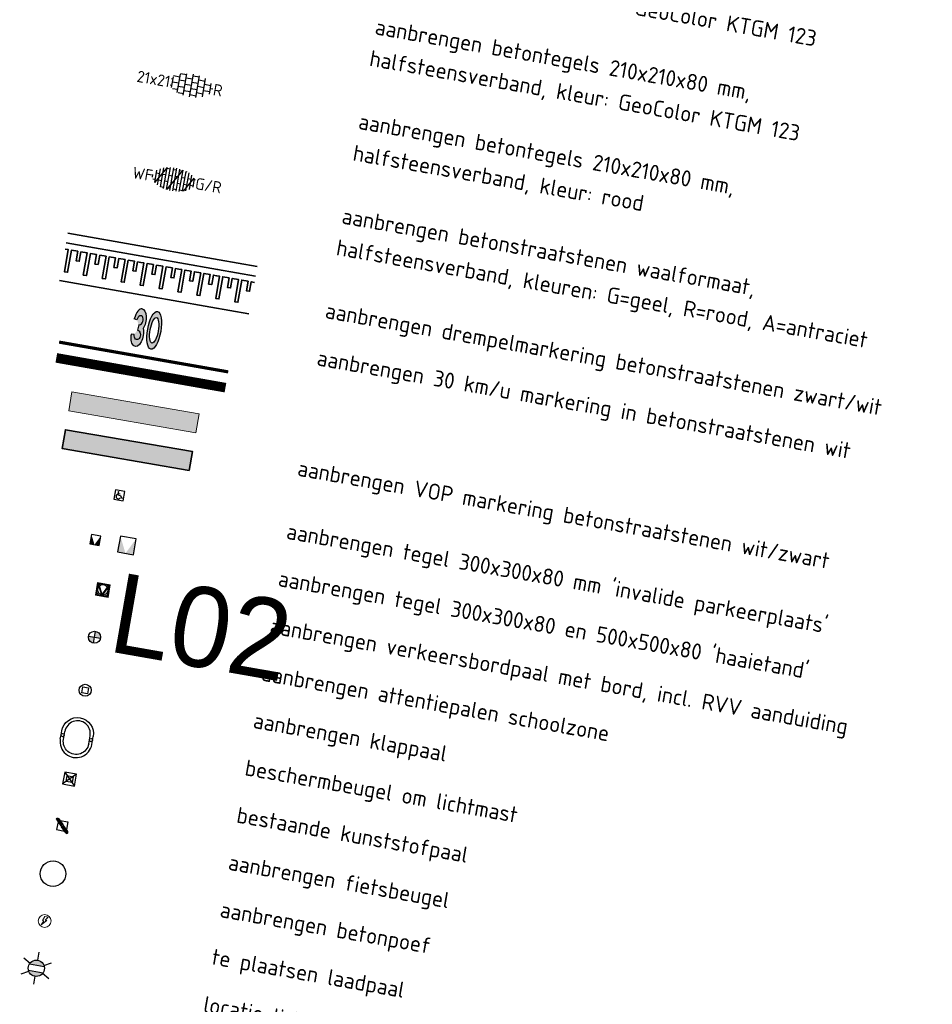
# Model space of a CAD drawing. Header units: metres. Extents: x 2514 to 227642, y 1683 to 852646.
# Tile 455 of 462: x 114465 to 114494, y 426218 to 426248. Entities that reach past the tile are written whole.
import ezdxf
from ezdxf.enums import TextEntityAlignment as Align

# ---------------------------------------------------------------- set-up
doc = ezdxf.new("R2018")
doc.units = ezdxf.units.M
for name, color, linetype, lineweight in [('B-WE-IE-MEUBILAIR_WEGMEUBILAIR_PAAL-S', 7, 'Continuous', 25), ('N-WE-IE-MEUBILAIR_WEGMEUBILAIR_FIETS-S', 7, 'Continuous', 25), ('N-WE-IE-MEUBILAIR_WEGMEUBILAIR_LICHTMAST-S', 7, 'Continuous', 25), ('N-WE-IE-MEUBILAIR_WEGMEUBILAIR_PAAL-S', 1, 'Continuous', 25), ('N-WE-IE-MEUBILAIR_WEGMEUBILAIR_PARKEERMAATREGEL-S', 7, 'Continuous', 25), ('N-WE-IE-MEUBILAIR_WEGMEUBILAIR_VERKEERSBORD-S', 7, 'Continuous', 9), ('N-WE-VH-DREMPEL_BESTRAAT-G', 1, 'Continuous', 35), ('N-WE-VH-VERHARDING_BETONSTRAATSTEEN-S', 1, 'Continuous', 25), ('N-WE-VH-VERHARDING_TEGEL-S', 1, 'Continuous', 25), ('N-WE-VH-VERKEERSTEGEL-S', 7, 'Continuous', 25), ('N-WE-VW-MARKERING_DWARS_OVERSTEEK_VOETGANGERS-G', 7, 'Continuous', 35), ('N-WE-VW-MARKERING_DWARS_OVERSTEEK_VOETGANGERS-V', 7, 'Continuous', 18), ('N-WE-VW-MARKERING_DWARS_STOPSTREEP_030-G', 7, 'Continuous', 25), ('N-WE-VW-MARKERING_SYMBOOL-S', 7, 'Continuous', 25), ('X-XX-AL-LEGENDA-T25', 7, 'Continuous', 25)]:
    doc.layers.add(name, color=color, linetype=linetype, lineweight=lineweight)
doc.styles.add('NLCS-ISO', font='NLCS-ISO.ttf', dxfattribs={"height": 1.8})
doc.styles.add('NLCS-ISO-M200-T25', font='NLCS-ISO.ttf', dxfattribs={"height": 0.5})
doc.styles.get("Standard").update_dxf_attribs({"font": 'romans'})

# ---------------------------------------------------------------- blocks, each defined once
blk = doc.blocks.new('SVH-TEGEL_200X200_HALFST_KL-SO')
for p, q in [((-1, -1.7), (-1, 1.7)), ((0, -1.78), (0, 1.78)), ((1, -1.7), (1, 1.7)), ((-3, 0.5), (-3.26, 0.5)), ((-2, 1), (-3, 1)), ((-3, -0.83), (-3, 0.83)), ((-2, 0), (-3, 0)), ((-1, 1.5), (-2, 1.5)), ((-2, -1.44), (-2, 1.44)), ((-1, 0.5), (-2, 0.5)), ((0, 1), (-1, 1)), ((0, 0), (-1, 0)), ((1, 1.5), (0, 1.5)), ((1, 0.5), (0, 0.5)), ((2, 1), (1, 1)), ((2, 0), (1, 0)), ((2, -1.44), (2, 1.44)), ((3, 0.5), (2, 0.5)), ((3, -0.83), (3, 0.83)), ((3.39, 0), (3, 0)), ((-3, -0.5), (-3.26, -0.5)), ((-2, -1), (-2.81, -1)), ((-1, -0.5), (-2, -0.5)), ((-1, -1.5), (-1.84, -1.5)), ((0, -1), (-1, -1)), ((1, -0.5), (0, -0.5)), ((1, -1.5), (0, -1.5)), ((2, -1), (1, -1)), ((3, -0.5), (2, -0.5))]:
    blk.add_line(p, q)
at = {"style": 'NLCS-ISO'}
blk.add_attdef('FORMAAT', text='', height=1.8, dxfattribs=at).set_placement((-3.36, 0), align=Align.MIDDLE_RIGHT)
blk.add_attdef('KLEUR', text='', height=1.8, dxfattribs=at).set_placement((3.49, 0), align=Align.MIDDLE_LEFT)
at = {"style": 'NLCS-ISO', "flags": 1}
blk.add_attdef('FUNCTIE', text='', height=1.8, dxfattribs=at).set_placement((0.12, -3.58), align=Align.MIDDLE_CENTER)
blk = doc.blocks.new('N-SIE-WEG_VERKEERSBORD_ROND-SO')
h = blk.add_hatch(color=256)
h.dxf.hatch_style = 1
h.paths.add_polyline_path([(-1, 0, 1), (1, 0, 1)])
h.paths.add_polyline_path([(0.8, 0, -1), (-0.8, 0, -1)], flags=16)
h = blk.add_hatch(color=256)
h.dxf.hatch_style = 1
h.paths.add_polyline_path([(-0.77, 0.86), (-0.51, 0.86, -0.134934), (0, 1), (-1, 1), (-0.8, 0.6, -0.037994), (-0.7, 0.71)])
h = blk.add_hatch(color=256)
h.dxf.hatch_style = 1
h.paths.add_polyline_path([(-0.86, 0.72), (-1, 1), (-1, 0, -0.134934), (-0.86, 0.51)])
h = blk.add_hatch(color=256)
h.dxf.hatch_style = 1
h.paths.add_polyline_path([(0, -1, -0.134934), (-0.51, -0.86), (-0.86, -0.86), (-0.86, -0.51, -0.134934), (-1, 0), (-1, -1)])
h = blk.add_hatch(color=256)
h.dxf.hatch_style = 1
h.paths.add_polyline_path([(-0.11, -0.79, 0.066661), (0.11, -0.79), (0.69, 0.39, 0.050318), (0.6, 0.52), (0, -0.69), (-0.6, 0.52, 0.050318), (-0.69, 0.39)])
h = blk.add_hatch(color=256)
h.dxf.hatch_style = 1
h.paths.add_polyline_path([(0.77, 0.86), (0.7, 0.71, -0.037994), (0.8, 0.6), (1, 1), (0, 1, -0.134934), (0.51, 0.86)])
h = blk.add_hatch(color=256)
h.dxf.hatch_style = 1
h.paths.add_polyline_path([(0.86, -0.86), (0.51, -0.86, -0.134934), (0, -1), (1, -1), (1, 0, -0.134934), (0.86, -0.51)])
h = blk.add_hatch(color=256)
h.dxf.hatch_style = 1
h.paths.add_polyline_path([(0.86, 0.51, -0.134934), (1, 0), (1, 1), (0.86, 0.72)])
for points in [[(-1, -1), (1, -1), (1, 1), (-1, 1)], [(-0.86, -0.86), (0.86, -0.86), (0.86, 0.86), (-0.86, 0.86)]]:
    blk.add_lwpolyline(points, close=True)
at = {"flags": 128}
for points in [[(-1, 1), (0, -1), (1, 1)], [(-0.77, 0.86), (0, -0.69), (0.77, 0.86)]]:
    blk.add_lwpolyline(points, close=True, dxfattribs=at)
for radius in [1, 0.796]:
    blk.add_circle((0, 0), radius)
at = {"lineweight": 30, "flags": 104}
blk.add_attdef('bordgegevens', text='', height=1.8, dxfattribs=at).set_placement((2.21, 3.21), align=Align.TOP_LEFT)
blk = doc.blocks.new('SIE-WEG_PAAL_ALGEMEEN_TYPE_02-SO')
at = {"ltscale": 0.5}
h = blk.add_hatch(color=256, dxfattribs=at)
h.paths.add_polyline_path([(0, 0), (0.1875, 0, 0.4142136), (0, 0.1875)])
h.paths.add_polyline_path([(0, -0.1875), (0, 0), (-0.1875, 0, 0.4142136)])
for p, q in [((-0.1875, 0), (0.1875, 0)), ((0, -0.1875), (0, 0.1875))]:
    blk.add_line(p, q, dxfattribs=at)
blk.add_circle((0, 0), 0.1875, dxfattribs=at)
blk = doc.blocks.new('SVH-VERKEERSTEGEL_300X300_ROLSTOELTEGEL')
blk.add_hatch(color=256).paths.add_polyline_path([(-0.054, -0.046), (-0.054, -0.047, 33.986882)])
blk.add_line((0.014, -0.112), (-0.049, -0.112))
at = {"flags": 128}
blk.add_lwpolyline([(-0.054, -0.047, 33.986882), (-0.054, -0.046), (-0.049, -0.146), (0.038, -0.146), (0.075, -0.213), (0.11, -0.213)], format="xyb", dxfattribs=at)
blk.add_arc((-0.025, -0.188), 0.076, 125.8345, 346.0957)
blk.add_3dface([(-0.15, -0.3), (0.15, -0.3), (0.15, 0), (-0.15, 0)])
blk = doc.blocks.new('SVH-VERKEERSTEGEL_300X300_HAAIENTAND')
h = blk.add_hatch(color=253)
h.paths.add_polyline_path([(-0.15, -0.3), (-0.15, 0), (0, -0.3)])
h.paths.add_polyline_path([(0, -0.3), (0.15, 0), (0.15, -0.3)])
blk.add_3dface([(-0.15, -0.3), (0.15, -0.3), (0.15, 0), (-0.15, 0)])
blk = doc.blocks.new('SVH-VERKEERSTEGEL_500X500_HAAIENTAND')
h = blk.add_hatch(color=253)
h.paths.add_polyline_path([(-0.25, -0.5), (-0.25, 0), (0, -0.5)])
h.paths.add_polyline_path([(0, -0.5), (0.25, 0), (0.25, -0.5)])
blk.add_3dface([(-0.25, -0.5), (0.25, -0.5), (0.25, 0), (-0.25, 0)])
blk = doc.blocks.new('SIE-WEG_FIETSKLEM_SCHUIN')
at = {"ltscale": 0.001}
for points in [[(0.002, 0.352, 1), (-0.05, 0.3), (0.112, 0.137, 1.003082), (0.125, 0.15), (-0.038, 0.311, -1), (-0.011, 0.34), (0.153, 0.176, 0.996947), (0.164, 0.189)], [(0.189, 0.164, 1.0408), (0.177, 0.151), (0.339, -0.011, -0.998437), (0.312, -0.038), (0.149, 0.125, 0.987872), (0.138, 0.113), (0.301, -0.05, 1), (0.352, 0.001)]]:
    blk.add_hatch(color=256, dxfattribs=at).paths.add_polyline_path(points)
for p, q in [((-0.038, 0.311), (0.125, 0.15)), ((-0.011, 0.34), (0.153, 0.176)), ((0.002, 0.352), (0.165, 0.188)), ((-0.05, 0.3), (0.112, 0.137)), ((0, 0.3), (0, 0.273)), ((0, 0.3), (0.029, 0.3)), ((0, 0.25), (0, 0)), ((0, 0), (0.251, 0)), ((0.054, 0.3), (0.3, 0.3)), ((0.301, -0.05), (0.138, 0.113)), ((0.312, -0.038), (0.15, 0.124)), ((0.339, -0.011), (0.176, 0.152)), ((0.352, 0.001), (0.189, 0.164)), ((0.274, 0), (0.3, 0)), ((0.3, 0.3), (0.3, 0.053)), ((0.3, 0.028), (0.3, 0))]:
    blk.add_line(p, q)
at = {"extrusion": (0, 0, -1)}
for centre, radius, start, end in [((0.024, 0.326), 0.0368, 315, 135), ((0.025, 0.326), 0.0198, 312.9546, 132.9546), ((-0.119, 0.143), 0.00919, 134.3906, 315.6094), ((-0.159, 0.182), 0.00851, 139.0136, 310.9864)]:
    blk.add_arc(centre, radius, start, end, dxfattribs=at)
for centre, radius, start, end in [((0.144, 0.119), 0.00814, 41.901, 223.1199), ((0.183, 0.158), 0.00887, 46.723, 218.6958), ((0.327, -0.025), 0.0361, 225, 45), ((0.326, -0.024), 0.0189, 224.5055, 44.5055)]:
    blk.add_arc(centre, radius, start, end)
blk = doc.blocks.new('N-SVW-MARKERING_SYMBOOL_30_1.6')
h = blk.add_hatch(color=256)
h.dxf.hatch_style = 1
edge = h.paths.add_edge_path()
edge.add_ellipse((-0.323, 1.109), major_axis=(0, 0.489), ratio=0.505908, start_angle=229.697, end_angle=360)
edge.add_ellipse((-0.323, 0.778), major_axis=(0, 0.82), ratio=0.336382, start_angle=360, end_angle=424.7382)
edge.add_line((-0.573, 1.128), (-0.453, 1.109))
edge.add_ellipse((-0.323, 1.109), major_axis=(0.021, 0.195), ratio=0.658877, start_angle=180, end_angle=453.9791, ccw=False)
edge.add_line((-0.344, 0.914), (-0.353, 0.684))
edge.add_ellipse((-0.329, 0.489), major_axis=(0.021, -0.195), ratio=0.658877, start_angle=-93.9791, end_angle=181.5445, ccw=False)
edge.add_line((-0.458, 0.489), (-0.579, 0.473))
edge.add_ellipse((-0.323, 0.778), major_axis=(0, 0.82), ratio=0.336382, start_angle=471.8675, end_angle=474.2814)
edge.add_ellipse((-0.329, 0.489), major_axis=(0, 0.489), ratio=0.505908, start_angle=95.6444, end_angle=180)
edge.add_ellipse((-0.329, 0.489), major_axis=(0, 0.489), ratio=0.505908, start_angle=180, end_angle=308.3955)
h = blk.add_hatch(color=256)
h.dxf.hatch_style = 1
edge = h.paths.add_edge_path()
edge.add_ellipse((0.333, 0.8), major_axis=(0, 0.799), ratio=0.345489, start_angle=0, end_angle=360)
edge = h.paths.add_edge_path(flags=16)
edge.add_ellipse((0.333, 0.8), major_axis=(0, 0.538), ratio=0.31733, start_angle=0, end_angle=360)
at = {"flags": 128}
for points in [[(-0.453, 1.109), (-0.573, 1.128)], [(-0.344, 0.914), (-0.353, 0.684)], [(-0.458, 0.489), (-0.579, 0.473)]]:
    blk.add_lwpolyline(points, dxfattribs=at)
for centre, major_axis, ratio, start_param, end_param in [((-0.323, 0.778), (0, 0.82), 0.336382, 6.283185, 7.41308), ((-0.323, 1.109), (0.021, 0.195), 0.658877, 3.114636, 7.923431), ((-0.323, 0.778), (0, 0.82), 0.336382, 8.235642, 8.277772)]:
    blk.add_ellipse(centre, major_axis=major_axis, ratio=ratio, start_param=start_param, end_param=end_param)
at = {"extrusion": (0, 0, -1)}
for centre, major_axis, ratio, start_param, end_param in [((-0.323, 1.109), (0, 0.489), 0.505908, 0, 2.274216), ((-0.329, 0.489), (0, 0.489), 0.505908, 0.900669, 4.613876), ((-0.329, 0.489), (0.021, -0.195), 0.658877, 3.114636, 7.923431)]:
    blk.add_ellipse(centre, major_axis=major_axis, ratio=ratio, start_param=start_param, end_param=end_param, dxfattribs=at)
for major_axis, ratio in [((0, 0.799), 0.345489), ((0, 0.799), 0.345489), ((0, 0.799), 0.345489), ((0, 0.799), 0.345489), ((0, 0.538), 0.31733)]:
    blk.add_ellipse((0.333, 0.8), major_axis=major_axis, ratio=ratio)
blk = doc.blocks.new('SIE-WEG_PARKEERMAATREGEL_POEF_ROND')
blk.add_circle((-0.001438, 0.001188), 0.4)
blk = doc.blocks.new('SIE-WEG_PAAL_LAADPAAL-SO')
at = {"color": 0, "linetype": 'ByBlock', "lineweight": 18}
blk.add_lwpolyline([(-0.07, 0.69), (-0.32, 0), (-0.14, 0), (-0.41, -0.69), (0.32, 0.15), (0.06, 0.15), (0.41, 0.69)], close=True, dxfattribs=at)
blk.add_circle((0, 0), 1, dxfattribs=at)
blk = doc.blocks.new('SVH-BSS_WAALFORMAAT_HALFST_KL-SO')
for p, q in [((-2.98, -0.9), (-1.47, 1.73)), ((-2, -1.43), (-2, 1.58)), ((-1.5, -1.57), (-1.5, 1.72)), ((-1.5, 1.61), (-1, 1.61)), ((-1, -1.67), (-1, 1.81)), ((-0.96, -1.67), (1.02, 1.77)), ((-0.5, -1.71), (-0.5, 1.86)), ((-0.5, 1.61), (0, 1.61)), ((0, -1.72), (0, 1.87)), ((0.5, -1.69), (0.5, 1.84)), ((0.5, 1.61), (1, 1.61)), ((1, -1.62), (1, 1.77)), ((1.5, -1.51), (1.5, 1.65)), ((1.5, 1.61), (1.64, 1.61)), ((-3.5, -0.14), (-3.5, 0.28)), ((-3, -0.89), (-3, 1.03)), ((-3, 0.61), (-2.5, 0.61)), ((-2.5, -1.21), (-2.5, 1.36)), ((-2, 0.61), (-1.5, 0.61)), ((-1, 0.61), (-0.5, 0.61)), ((0, 0.61), (0.5, 0.61)), ((1, 0.61), (1.5, 0.61)), ((1.62, -1.47), (2.95, 0.84)), ((2, -1.33), (2, 1.48)), ((2, 0.61), (2.5, 0.61)), ((2.5, -1.06), (2.5, 1.21)), ((3, -0.62), (3, 0.77)), ((3, 0.61), (3.11, 0.61)), ((-3.41, -0.39), (-3, -0.39)), ((-2.5, -0.39), (-2, -0.39)), ((-2, -1.39), (-1.5, -1.39)), ((-1.5, -0.39), (-1, -0.39)), ((-1, -1.39), (-0.5, -1.39)), ((-0.5, -0.39), (0, -0.39)), ((0, -1.39), (0.5, -1.39)), ((0.5, -0.39), (1, -0.39)), ((1, -1.39), (1.5, -1.39)), ((1.5, -0.39), (2, -0.39)), ((2.5, -0.39), (3, -0.39))]:
    blk.add_line(p, q)
at = {"style": 'NLCS-ISO'}
blk.add_attdef('FORMAAT', text='', height=1.8, dxfattribs=at).set_placement((-3.52, 0.07), align=Align.MIDDLE_RIGHT)
blk.add_attdef('KLEUR', text='', height=1.8, dxfattribs=at).set_placement((3.27, 0.07), align=Align.MIDDLE_LEFT)
at = {"style": 'NLCS-ISO', "flags": 1}
blk.add_attdef('FUNCTIE', text='', height=1.8, dxfattribs=at).set_placement((0.12, -3.58), align=Align.MIDDLE_CENTER)
blk = doc.blocks.new('SIE-WEG_PAAL_KUNSTSTOF')
for p, q in [((-0.188, 0.188), (0.188, -0.188)), ((0.188, 0.188), (-0.188, -0.188))]:
    blk.add_line(p, q)
at = {"flags": 128}
for points in [[(-0.188, -0.188), (0.188, -0.188), (0.188, 0.188), (-0.188, 0.188)], [(-0.094, 0.094), (0.094, 0.094), (0.094, -0.094), (-0.094, -0.094)]]:
    blk.add_lwpolyline(points, close=True, dxfattribs=at)
blk = doc.blocks.new('N-SIE-WEG_LICHTMAST-SO')
h = blk.add_hatch(color=256)
h.paths.add_polyline_path([(1.16, 0.5, 0.658505), (-1.16, 0.5)])
h.paths.add_polyline_path([(-1.16, -0.5, 0.658505), (1.16, -0.5)])
at = {"flags": 128}
for points in [[(0, 1.27), (0, 2.53)], [(-2.19, 1.27), (-1.1, 0.63)], [(-1.16, 0.5), (1.16, 0.5)], [(1.1, 0.63), (2.19, 1.27)], [(-2.19, -1.27), (-1.1, -0.63)], [(-1.16, -0.5), (1.16, -0.5)], [(0, -1.27), (0, -2.53)], [(2.19, -1.27), (1.1, -0.63)]]:
    blk.add_lwpolyline(points, dxfattribs=at)
at = {"ltscale": 0.5}
blk.add_circle((0, 0), 1.27, dxfattribs=at)
at = {"style": 'NLCS-ISO'}
blk.add_attdef('TYPE', text='', height=1.8, dxfattribs=at).set_placement((0, 2.53), align=Align.BOTTOM_CENTER)
blk = doc.blocks.new('SIE-WEG_PAAL_KLAPPAAL')
at = {"flags": 128}
blk.add_lwpolyline([(-0.093125, 0.09375), (0.093125, 0.09375), (0.093125, -0.09375), (-0.093125, -0.09375)], close=True, dxfattribs=at)
blk.add_circle((0, 0), 0.1875)
blk = doc.blocks.new('BESCHERMBEUGEL')
at = {"ltscale": 0.2}
for p, q in [((-2.5, 0), (-2.5, 0.64)), ((-2, 0), (-2, 0.64)), ((2, 0), (2, 0.64)), ((2.5, 0), (2.5, 0.64)), ((-2.5, -0.64), (-2.5, 0)), ((-2, -0.64), (-2, 0)), ((2, -0.64), (2, 0)), ((2.5, -0.64), (2.5, 0))]:
    blk.add_line(p, q, dxfattribs=at)
at = {"flags": 128}
for points in [[(-2.5, 0.64), (-2.5, 0.64, -1), (2.5, 0.64), (2.5, 0.64)], [(2, 0.64), (2, 0.64, 1), (-2, 0.64)], [(-2.5, -0.64), (-2.5, -0.64, 1), (2.5, -0.64), (2.5, -0.64)], [(2, -0.64), (2, -0.64, -1), (-2, -0.64)]]:
    blk.add_lwpolyline(points, format="xyb", dxfattribs=at)
for centre in [(-2.25, 0), (2.25, 0)]:
    blk.add_circle(centre, 0.25)

msp = doc.modelspace()

# ---------------------------------------------------------------- hatches: boundary and pattern name
at = {"layer": 'N-WE-VW-MARKERING_DWARS_OVERSTEEK_VOETGANGERS-V', "ltscale": 0.2}
h = msp.add_hatch(color=256, dxfattribs=at)
h.dxf.hatch_style = 1
h.paths.add_polyline_path([(114470.929, 426235.585), (114466.96, 426236.27), (114467.061, 426236.861), (114471.031, 426236.177)])
h = msp.add_hatch(color=256, dxfattribs=at)
h.dxf.hatch_style = 1
h.paths.add_polyline_path([(114470.726, 426234.403), (114466.758, 426235.087), (114466.859, 426235.679), (114470.828, 426234.994)])

# ---------------------------------------------------------------- linework, layer by layer
at = {"layer": 'N-WE-VH-DREMPEL_BESTRAAT-G', "elevation": 0.131}
for points in [[(114472.846, 426240.778), (114471.663, 426240.986), (114470.481, 426241.194), (114469.3, 426241.402), (114466.937, 426241.818)], [(114472.792, 426240.476), (114471.61, 426240.685), (114470.428, 426240.893), (114469.247, 426241.101), (114466.884, 426241.517)], [(114466.849, 426241.32), (114466.947, 426241.303), (114466.825, 426240.613), (114466.924, 426240.596), (114467.045, 426241.285), (114467.242, 426241.251), (114467.19, 426240.955), (114467.289, 426240.938), (114467.341, 426241.233), (114467.538, 426241.199), (114467.416, 426240.509), (114467.515, 426240.492), (114467.636, 426241.181), (114467.833, 426241.147), (114467.781, 426240.851), (114467.88, 426240.834)], [(114467.88, 426240.834), (114467.932, 426241.129), (114468.129, 426241.095), (114468.007, 426240.405), (114468.106, 426240.388), (114468.227, 426241.077), (114468.424, 426241.042), (114468.372, 426240.747), (114468.47, 426240.73), (114468.523, 426241.025), (114468.719, 426240.99), (114468.598, 426240.301), (114468.697, 426240.284), (114468.818, 426240.973), (114469.015, 426240.938), (114468.963, 426240.643), (114469.061, 426240.626), (114469.113, 426240.921), (114469.212, 426240.904), (114469.31, 426240.886), (114469.189, 426240.197), (114469.287, 426240.18), (114469.409, 426240.869), (114469.606, 426240.834), (114469.554, 426240.539), (114469.652, 426240.522), (114469.704, 426240.817), (114469.901, 426240.782), (114469.78, 426240.093), (114469.878, 426240.076), (114470, 426240.765), (114470.197, 426240.73), (114470.145, 426240.435), (114470.243, 426240.418), (114470.295, 426240.713), (114470.394, 426240.696), (114470.492, 426240.678), (114470.371, 426239.989), (114470.469, 426239.972), (114470.591, 426240.661), (114470.788, 426240.626), (114470.736, 426240.331), (114470.834, 426240.313), (114470.886, 426240.609), (114471.083, 426240.574), (114470.962, 426239.885), (114471.06, 426239.868), (114471.182, 426240.557), (114471.379, 426240.522), (114471.327, 426240.227), (114471.425, 426240.209), (114471.477, 426240.505), (114471.576, 426240.488), (114471.674, 426240.47), (114471.553, 426239.781), (114471.651, 426239.763), (114471.773, 426240.453), (114471.969, 426240.418), (114471.917, 426240.123), (114472.016, 426240.105), (114472.068, 426240.401), (114472.265, 426240.366), (114472.144, 426239.677), (114472.242, 426239.659), (114472.363, 426240.349), (114472.56, 426240.314), (114472.508, 426240.019), (114472.607, 426240.001), (114472.659, 426240.297), (114472.757, 426240.279)], [(114472.584, 426239.295), (114471.402, 426239.503), (114470.22, 426239.711), (114469.038, 426239.919), (114466.675, 426240.335)]]:
    msp.add_lwpolyline(points, dxfattribs=at)
at = {"layer": 'N-WE-VW-MARKERING_DWARS_OVERSTEEK_VOETGANGERS-G', "ltscale": 0.2, "elevation": 0.131}
msp.add_lwpolyline([(114470.726, 426234.403), (114466.758, 426235.087), (114466.859, 426235.679), (114470.828, 426234.994)], close=True, dxfattribs=at)
at = {"layer": 'N-WE-VW-MARKERING_DWARS_OVERSTEEK_VOETGANGERS-V', "ltscale": 0.2, "elevation": 0.131}
msp.add_lwpolyline([(114470.929, 426235.585), (114466.96, 426236.27), (114467.061, 426236.861), (114471.031, 426236.177)], close=True, dxfattribs=at)
at = {"layer": 'N-WE-VW-MARKERING_DWARS_STOPSTREEP_030-G', "elevation": 0.131, "flags": 128}
for points, const_width in [([(114471.942, 426237.484), (114466.66, 426238.414)], 0.1), ([(114471.855, 426236.991), (114466.573, 426237.921)], 0.3)]:
    msp.add_lwpolyline(points, dxfattribs=dict(at, const_width=const_width))

# ---------------------------------------------------------------- block references
at = {"layer": 'B-WE-IE-MEUBILAIR_WEGMEUBILAIR_PAAL-S', "rotation": 349.9485337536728}
msp.add_blockref('SIE-WEG_PAAL_KUNSTSTOF', (114466.987, 426224.765, 7670.918), dxfattribs=at)
at = {"layer": 'N-WE-IE-MEUBILAIR_WEGMEUBILAIR_FIETS-S', "rotation": 350.05}
msp.add_blockref('SIE-WEG_FIETSKLEM_SCHUIN', (114466.583, 426223.187, 7670.89), dxfattribs=at)
at = {"layer": 'N-WE-IE-MEUBILAIR_WEGMEUBILAIR_LICHTMAST-S', "ltscale": 0.2, "xscale": 0.1999999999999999, "yscale": 0.1999999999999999, "rotation": 350.0135621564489}
msp.add_blockref('BESCHERMBEUGEL', (114467.213, 426226.061, 7670.963), dxfattribs=at)
at = {"layer": 'N-WE-IE-MEUBILAIR_WEGMEUBILAIR_LICHTMAST-S', "xscale": 0.2, "yscale": 0.2, "zscale": 0.2, "rotation": 350.01}
msp.add_blockref('N-SIE-WEG_LICHTMAST-SO', (114465.949, 426218.857, 7670.866), dxfattribs=at)
at = {"layer": 'N-WE-IE-MEUBILAIR_WEGMEUBILAIR_PAAL-S', "ltscale": 0.2}
for name, p, rotation in [('SIE-WEG_PAAL_ALGEMEEN_TYPE_02-SO', (114467.765, 426229.196, 7670.97), 350.05), ('SIE-WEG_PAAL_KLAPPAAL', (114467.474, 426227.539, 7670.963), 350.013562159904)]:
    msp.add_blockref(name, p, dxfattribs=dict(at, rotation=rotation))
at = {"layer": 'N-WE-IE-MEUBILAIR_WEGMEUBILAIR_PAAL-S', "ltscale": 0.2, "xscale": 0.2, "yscale": 0.2, "zscale": 0.2, "rotation": 350.01}
msp.add_blockref('SIE-WEG_PAAL_LAADPAAL-SO', (114466.209, 426220.334, 7670.866), dxfattribs=at)
at = {"layer": 'N-WE-IE-MEUBILAIR_WEGMEUBILAIR_PARKEERMAATREGEL-S', "rotation": 260.0135621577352}
msp.add_blockref('SIE-WEG_PARKEERMAATREGEL_POEF_ROND', (114466.468, 426221.81, 7670.866), dxfattribs=at)
at = {"layer": 'N-WE-IE-MEUBILAIR_WEGMEUBILAIR_VERKEERSBORD-S', "ltscale": 0.2}
ref = msp.add_blockref('N-SIE-WEG_VERKEERSBORD_ROND-SO', (114468.025, 426230.673, 7670.996), dxfattribs=dict(at, xscale=0.2, yscale=0.2, zscale=0.2, rotation=350.05))
lines = msp.add_mtext('L02', dxfattribs={"layer": '0', "insert": (114468.571, 426231.229, 7670.996), "char_height": 2.5, "attachment_point": 1, "rotation": 350.05})
ref.add_attrib('bordgegevens', '', (114468.571, 426231.229, 7670.996), dxfattribs={"flags": 26}).embed_mtext(lines)
at = {"layer": 'N-WE-VH-VERHARDING_BETONSTRAATSTEEN-S', "ltscale": 0.2, "xscale": 0.2, "yscale": 0.2, "zscale": 0.2, "rotation": 350.05}
msp.add_blockref('SVH-BSS_WAALFORMAAT_HALFST_KL-SO', (114470.272, 426243.474, 7671.171), dxfattribs=at).add_auto_attribs({'FORMAAT': 'WF', 'KLEUR': 'G/R'})
at = {"layer": 'N-WE-VH-VERHARDING_TEGEL-S', "xscale": 0.2000000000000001, "yscale": 0.2000000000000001, "zscale": 0.2000000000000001, "rotation": 350.05}
msp.add_blockref('SVH-TEGEL_200X200_HALFST_KL-SO', (114470.791, 426246.428, 7671.197), dxfattribs=at).add_auto_attribs({'FORMAAT': '21x21', 'KLEUR': 'R'})
at = {"layer": 'N-WE-VH-VERKEERSTEGEL-S', "ltscale": 0.2, "rotation": 350.05}
for name, p in [('SVH-VERKEERSTEGEL_300X300_ROLSTOELTEGEL', (114468.569, 426233.775, 7671.051)), ('SVH-VERKEERSTEGEL_300X300_HAAIENTAND', (114467.817, 426232.384, 7671.025)), ('SVH-VERKEERSTEGEL_500X500_HAAIENTAND', (114468.819, 426232.31, 7671.027))]:
    msp.add_blockref(name, p, dxfattribs=at)
at = {"layer": 'N-WE-VW-MARKERING_SYMBOOL-S', "xscale": 0.7499999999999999, "yscale": 0.7499999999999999, "rotation": 350.0135621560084}
msp.add_blockref('N-SVW-MARKERING_SYMBOOL_30_1.6', (114469.28, 426238.235, 0.131), dxfattribs=at)

# ---------------------------------------------------------------- texts
at = {"layer": 'X-XX-AL-LEGENDA-T25', "style": 'NLCS-ISO-M200-T25'}
for s, p in [('halfsteensverband, kleur: GeoColor KTGM 123', (114476.845, 426249.999, 7671.242)), ('aanbrengen betontegels 210x210x80 mm, ', (114476.499, 426248.029, 7671.216)), ('halfsteensverband, kleur: GeoColor KTGM 123', (114476.325, 426247.045, 7671.216)), ('aanbrengen betontegels 210x210x80 mm, ', (114475.98, 426245.075, 7671.189)), ('halfsteensverband, kleur: rood', (114475.806, 426244.09, 7671.189)), ('aanbrengen betonstraatstenen waalformaat, ', (114475.46, 426242.121, 7671.163)), ('halfsteensverband, kleuren: G=geel, R=rood, A=antraciet', (114475.287, 426241.136, 7671.163)), ('aanbrengen drempelmarkering betonstraatstenen zwart/wit', (114474.941, 426239.167, 7671.137)), ('aanbrengen 30 km/u markering in betonstraatstenen wit', (114474.682, 426237.69, 7671.111)), ('aanbrengen VOP markering betonstraatstenen wit/zwart', (114474.076, 426234.243, 7671.076)), ("aanbrengen tegel 300x300x80 mm 'invalide parkeerplaats'", (114473.731, 426232.274, 7671.041)), ("aanbrengen tegel 300x300x80 en 500x500x80 'haaietand'", (114473.472, 426230.797, 7671.015)), ('aanbrengen verkeersbordpaal met bord, incl. RVV aanduiding', (114473.213, 426229.32, 7670.989)), ('aanbrengen attentiepalen schoolzone', (114472.954, 426227.843, 7670.963)), ('bestaande kunststofpaal', (114472.175, 426223.412, 7670.91)), ('aanbrengen fietsbeugel', (114471.916, 426221.935, 7670.884)), ('aanbrengen betonpoef', (114471.657, 426220.458, 7670.858)), ('te plaatsen laadpaal', (114471.397, 426218.981, 7670.858)), ('locatie lichtmast toekomstige situatie', (114471.137, 426217.503, 7670.858))]:
    msp.add_text(s, height=0.5, rotation=350.05, dxfattribs=at).set_placement(p)
for s, p in [('aanbrengen klappaal', (114472.737, 426226.612, 7670.963)), ('beschermbeugel om lichtmast', (114472.477, 426225.134, 7670.963))]:
    msp.add_text(s, height=0.5, rotation=350.05, dxfattribs=at).set_placement(p, align=Align.MIDDLE_LEFT)

doc.saveas('drawing.dxf')
